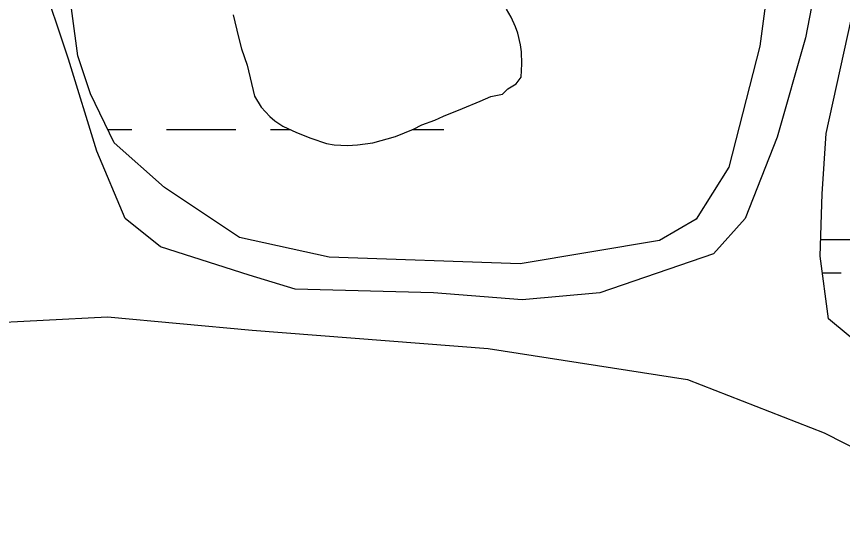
# Model space of a CAD drawing. Extents: x 3445503 to 3483459, y 540493 to 566012.
# Drawn here: x 3460391.5 to 3460772.6, y 549125.3 to 549359.5 of the extents above; entities that cross this region are included whole.
import ezdxf

# ---------------------------------------------------------------- set-up
doc = ezdxf.new("R2010")
doc.units = 0
for name, color, linetype in [('V-RIVR-EDGE', 7, 'Continuous'), ('V-SITE-VEGE', 7, 'Continuous'), ('V-WETL-SWMP', 7, 'Continuous')]:
    doc.layers.add(name, color=color, linetype=linetype)

msp = doc.modelspace()

# ---------------------------------------------------------------- linework, layer by layer
at = {"layer": 'V-RIVR-EDGE'}
msp.add_spline([(3461691.09, 550090.62), (3461685.18, 550088.21), (3461682.05, 550089.26), (3461676.15, 550093.79), (3461669.9, 550094.15), (3461662.25, 550092.43), (3461650.07, 550089.68), (3461638.59, 550085.19), (3461634.05, 550078.25), (3461621.86, 550068.55), (3461600.98, 550059.56), (3461578.71, 550050.23), (3461554, 550039.86), (3461533.46, 550028.79), (3461518.84, 550020.83), (3461501.79, 550012.53), (3461491.35, 550008.03), (3461484.39, 550006.66), (3461481.27, 550008.06), (3461477.1, 550007.37), (3461469.44, 550004.27), (3461447.16, 549991.11), (3461439.5, 549988.7), (3461429.77, 549989.07), (3461421.78, 549988.74), (3461411.69, 549986.33), (3461391.51, 549980.82), (3461375.15, 549972.86), (3461352.87, 549960.4), (3461336.86, 549950.71), (3461318.77, 549946.58), (3461308.7, 549948.35), (3461291.33, 549953.26), (3461279.51, 549953.63), (3461264.56, 549951.93), (3461242.3, 549948.51), (3461221.08, 549942.31), (3461196.38, 549936.8), (3461168.91, 549933.05), (3461154.3, 549928.57), (3461121.6, 549918.91), (3461097.92, 549904.72), (3461074.94, 549889.48), (3461062.75, 549878.39), (3461055.78, 549872.49), (3461050.91, 549872.5), (3461047.79, 549876.68), (3461040.51, 549882.26), (3461033.9, 549882.63), (3461022.08, 549881.27), (3461014.78, 549881.28), (3461005.41, 549885.48), (3460996.37, 549887.59), (3460985.59, 549887.27), (3460970.64, 549885.57), (3460956.39, 549886.3), (3460942.49, 549887.03), (3460929.28, 549886.36), (3460917.8, 549885), (3460903.55, 549884.69), (3460887.2, 549879.51), (3460852.76, 549869.52), (3460840.23, 549864.68), (3460821.1, 549862.3), (3460795.7, 549851.58), (3460790.47, 549846.03), (3460788.73, 549843.26), (3460784.9, 549842.22), (3460781.43, 549846.4), (3460776.92, 549847.81), (3460767.18, 549847.83), (3460736.22, 549838.17), (3460692.04, 549826.81), (3460656.91, 549817.16), (3460631.17, 549810.97), (3460623.87, 549810.29), (3460614.48, 549808.58), (3460594.3, 549804.8), (3460589.43, 549800.99), (3460582.12, 549796.49), (3460575.15, 549790.94), (3460546.62, 549782.67), (3460534.79, 549778.18), (3460511.85, 549776.15), (3460498.64, 549777.23), (3460487.86, 549777.26), (3460473.6, 549775.2), (3460462.12, 549770.71), (3460451.33, 549765.53), (3460445.07, 549765.89), (3460436.04, 549767.3), (3460430.13, 549766.97), (3460422.82, 549764.9), (3460399.86, 549756.61), (3460376.55, 549750.42), (3460361.59, 549743.85), (3460324.36, 549730.73), (3460287.48, 549717.61), (3460234.95, 549701.4), (3460200.85, 549691.06), (3460155.29, 549680.05), (3460083.28, 549663.19), (3459984.51, 549643.27), (3459950.42, 549636.4), (3459904.15, 549621.92), (3459887.45, 549616.05), (3459873.53, 549610.17), (3459867.95, 549603.93), (3459852.64, 549596.32), (3459825.85, 549587.35), (3459815.41, 549582.85), (3459807.76, 549581.83), (3459789.68, 549581.18), (3459770.55, 549576.36), (3459736.46, 549569.49), (3459697.16, 549562.29), (3459681.51, 549557.46), (3459673.16, 549556.79), (3459662.04, 549557.86), (3459646.4, 549557.89), (3459629.7, 549554.11), (3459606.39, 549545.48), (3459575.07, 549534.08), (3459541.33, 549524.78), (3459499.94, 549516.19), (3459471.07, 549510.35), (3459449.85, 549503.11), (3459421.33, 549495.88), (3459395.93, 549488.99), (3459373.32, 549483.13), (3459354.88, 549475.53), (3459342.71, 549473.48), (3459324.62, 549470.04), (3459296.1, 549462.12), (3459240.43, 549445.57), (3459208.42, 549433.48), (3459176.06, 549420.35), (3459163.88, 549414.82), (3459142.32, 549411.05), (3459129.45, 549408.65), (3459115.88, 549404.51), (3459080.05, 549395.56), (3459049.78, 549386.25), (3459013.61, 549378.34), (3458998.65, 549373.17), (3458977.43, 549365.92), (3458951.34, 549358.33), (3458937.75, 549345.51), (3458926.97, 549345.53), (3458917.24, 549347.29), (3458911.68, 549347.31), (3458881.41, 549338.69), (3458872.35, 549330.37), (3458862.96, 549327.61), (3458852.19, 549327.64), (3458812.52, 549312.1), (3458799.3, 549309.35), (3458789.55, 549304.5), (3458776.68, 549301.41), (3458769.01, 549300.67)], degree=3, dxfattribs=at)
at = {"layer": 'V-SITE-VEGE'}
for points in [[(3460767.01, 549408.54), (3460755.57, 549349.65), (3460742.48, 549303.84), (3460727.77, 549266.22), (3460713.06, 549249.86), (3460660.73, 549231.86), (3460624.76, 549228.59), (3460583.89, 549231.86), (3460520.12, 549233.5), (3460498.87, 549240.04), (3460457.99, 549253.13), (3460441.64, 549266.22), (3460428.56, 549297.3), (3460415.48, 549339.83), (3460402.41, 549379.09)], [(3460491.42, 549360.2), (3460493.92, 549349.91), (3460495.38, 549344.55), (3460497.87, 549337.02), (3460501.39, 549322.68), (3460504.45, 549317.62), (3460508.37, 549313.28), (3460510.7, 549311.26), (3460514.33, 549308.8), (3460520.72, 549305.92), (3460527.25, 549303.33), (3460534.5, 549300.89), (3460538.13, 549300.18), (3460544.22, 549299.9), (3460548.86, 549300.21), (3460555.96, 549301.1), (3460566.39, 549304.03), (3460574.64, 549307.53), (3460578.55, 549309.43), (3460584.48, 549311.62), (3460588.54, 549313.51), (3460597.37, 549317.02), (3460605.48, 549320.38), (3460610.4, 549322.57), (3460615.76, 549323.6), (3460618.22, 549326.07), (3460622.13, 549328.4), (3460624.29, 549331.45), (3460624.71, 549337.69), (3460624.54, 549343.19), (3460624.1, 549346.38), (3460622.78, 549351.74), (3460621.76, 549354.78), (3460619.72, 549359.12), (3460617.67, 549362.89)], [(3459996.04, 549122.62), (3460048.5, 549136.4), (3460186.03, 549164.55), (3460289.89, 549194.93), (3460373.96, 549217.76), (3460433.56, 549220.74), (3460500.32, 549214.63), (3460609.18, 549206.16), (3460701.09, 549191.78), (3460764.18, 549167.19), (3460838.31, 549129.49), (3460885.92, 549120.87), (3460988.39, 549134.42), (3461083.05, 549152.02), (3461201.8, 549165.31), (3461285.04, 549170.73)]]:
    msp.add_lwpolyline(points, dxfattribs=at)
at = {"layer": 'V-WETL-SWMP'}
for p, q in [((3460433.65, 549307.26), (3460444.75, 549307.26)), ((3460460.75, 549307.26), (3460492.75, 549307.26)), ((3460508.75, 549307.26), (3460517.75, 549307.26)), ((3460574, 549307.26), (3460588.75, 549307.26)), ((3460762.51, 549256.51), (3460809.95, 549256.51)), ((3460763.28, 549241.08), (3460771.95, 549241.08))]:
    msp.add_line(p, q, dxfattribs=at)
for points in [[(3461222.21, 549218.95), (3461155.04, 549199.79), (3461057.04, 549183.93), (3460944, 549177.3), (3460882.65, 549169.84), (3460841.09, 549171.06), (3460808.72, 549184.5), (3460766.1, 549219.93), (3460762.25, 549248.75), (3460763.21, 549277.57), (3460765.14, 549305.43), (3460790.12, 549419.75), (3460789.15, 549504.29), (3460781.2, 549574.84), (3460767.3, 549619.44), (3460716.76, 549656.76), (3460660.44, 549683.5), (3460619.19, 549703.82)], [(3460744.71, 549422.07), (3460734.52, 549345.83), (3460720.15, 549289.87), (3460705.16, 549265.95), (3460688.15, 549256.11), (3460623.93, 549245.33), (3460535.77, 549248.41), (3460494.34, 549257.5), (3460459.87, 549280.52), (3460436.6, 549301.11), (3460425.73, 549323.76), (3460419.82, 549341.27), (3460410.28, 549412.77)], [(3460491.42, 549360.2), (3460493.92, 549349.91), (3460495.38, 549344.55), (3460497.87, 549337.02), (3460501.39, 549322.68), (3460504.45, 549317.62), (3460508.38, 549313.28), (3460510.7, 549311.26), (3460514.33, 549308.8), (3460520.72, 549305.92), (3460527.25, 549303.33), (3460534.5, 549300.89), (3460538.13, 549300.18), (3460544.22, 549299.9), (3460548.86, 549300.21), (3460555.96, 549301.1), (3460566.39, 549304.03), (3460574.64, 549307.53), (3460578.55, 549309.43), (3460584.48, 549311.62), (3460588.54, 549313.52), (3460597.37, 549317.02), (3460605.48, 549320.38), (3460610.4, 549322.57), (3460615.76, 549323.6), (3460618.22, 549326.07), (3460622.12, 549328.4), (3460624.29, 549331.45), (3460624.71, 549337.68), (3460624.54, 549343.19), (3460624.1, 549346.38), (3460622.78, 549351.74), (3460621.76, 549354.78), (3460619.71, 549359.12), (3460617.67, 549362.89)]]:
    msp.add_lwpolyline(points, dxfattribs=at)

doc.saveas('drawing.dxf')
